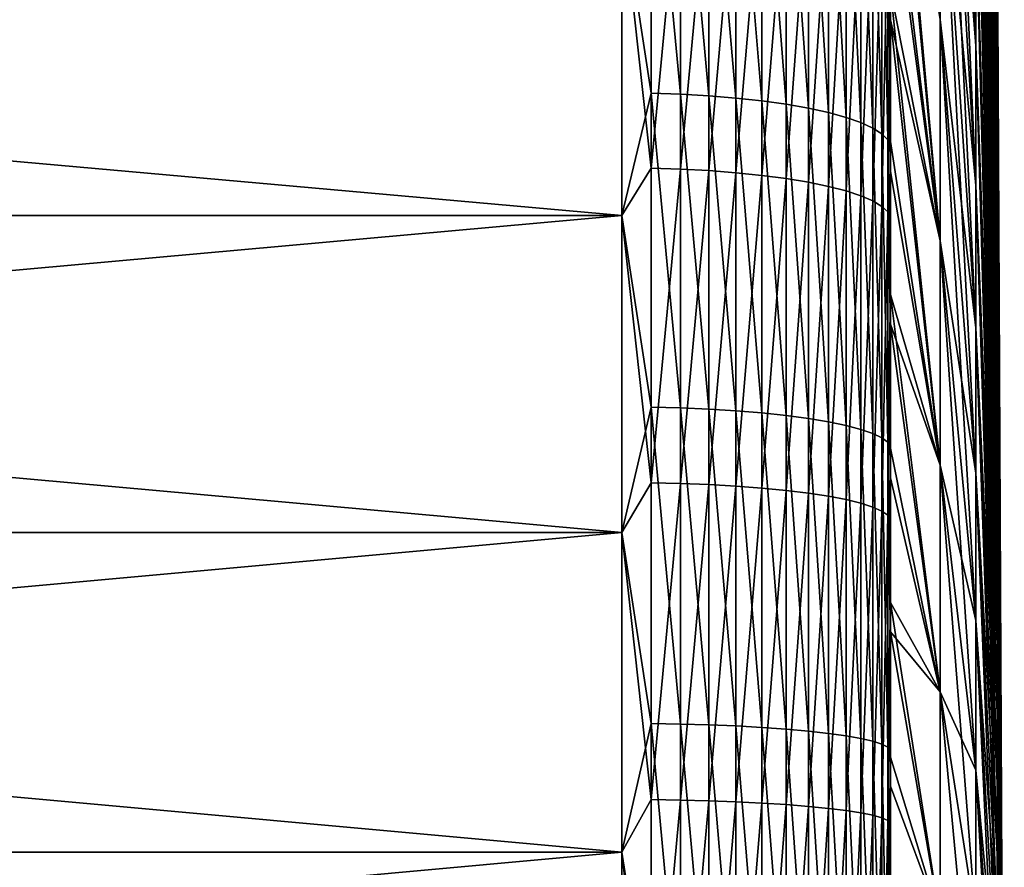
# Model space of a CAD drawing. Header units: metres. Extents: x -2 to 85, y -75 to 96.
# Tile 383 of 444: x 81.49 to 85.15, y 29.91 to 33.06. Entities that reach past the tile are written whole.
import ezdxf

# ---------------------------------------------------------------- set-up
doc = ezdxf.new("R2010")
doc.units = ezdxf.units.M
doc.layers.add('solid_20204500', color=7, linetype='CONTINUOUS')

msp = doc.modelspace()

# ---------------------------------------------------------------- linework, layer by layer
at = {"layer": 'solid_20204500'}
for points in [[(85.044029, 38.362541, -4.446916), (85.123535, 33.178909, -2.222445), (85.123535, 33.059696, -2.4819)], [(85.044029, 38.124008, -4.966063), (85.044029, 38.362541, -4.446916), (85.123535, 33.059696, -2.4819)], [(85.044029, 38.124008, -4.966063), (85.123535, 33.059696, -2.4819), (85.123535, 32.927498, -2.734984)], [(85.044029, 37.859486, -5.472461), (85.044029, 38.124008, -4.966063), (85.123535, 32.927498, -2.734984)], [(85.044029, 38.124008, 4.966063), (85.123535, 33.059696, 2.4819), (85.123535, 33.178909, 2.222445)], [(85.044029, 38.124008, 4.966063), (85.044029, 37.859486, 5.472461), (85.123535, 33.059696, 2.4819)], [(85.044029, 37.859486, -5.472461), (85.123535, 32.927498, -2.734984), (85.123535, 32.78265, -2.981047)], [(85.044029, 37.569656, -5.964812), (85.044029, 37.859486, -5.472461), (85.123535, 32.78265, -2.981047)], [(85.044029, 37.859486, 5.472461), (85.123535, 32.927498, 2.734984), (85.123535, 33.059696, 2.4819)], [(85.044029, 37.859486, 5.472461), (85.044029, 37.569656, 5.964812), (85.123535, 32.927498, 2.734984)], [(85.044029, 37.569656, -5.964812), (85.123535, 32.78265, -2.981047), (85.123535, 32.625523, -3.219458)], [(85.044029, 37.25526, -6.441852), (85.044029, 37.569656, -5.964812), (85.123535, 32.625523, -3.219458)], [(85.044029, 37.569656, 5.964812), (85.123535, 32.78265, 2.981047), (85.123535, 32.927498, 2.734984)], [(85.044029, 37.569656, 5.964812), (85.044029, 37.25526, 6.441852), (85.123535, 32.78265, 2.981047)], [(85.044029, 37.25526, -6.441852), (85.123535, 32.625523, -3.219458), (85.123535, 32.456524, -3.449605)], [(85.044029, 36.917107, -6.902355), (85.044029, 37.25526, -6.441852), (85.123535, 32.456524, -3.449605)], [(85.044029, 37.25526, 6.441852), (85.123535, 32.625523, 3.219458), (85.123535, 32.78265, 2.981047)], [(85.044029, 37.25526, 6.441852), (85.044029, 36.917107, 6.902355), (85.123535, 32.625523, 3.219458)], [(85.044029, 36.917107, -6.902355), (85.123535, 32.456524, -3.449605), (85.123535, 32.276081, -3.670897)], [(85.044029, 36.556065, -7.34514), (85.044029, 36.917107, -6.902355), (85.123535, 32.276081, -3.670897)], [(85.044029, 36.917107, 6.902355), (85.123535, 32.456524, 3.449605), (85.123535, 32.625523, 3.219458)], [(85.044029, 36.917107, 6.902355), (85.044029, 36.556065, 7.34514), (85.123535, 32.456524, 3.449605)], [(85.044029, 36.556065, -7.34514), (85.123535, 32.276081, -3.670897), (85.123535, 32.084667, -3.882765)], [(85.044029, 36.173058, -7.76907), (85.044029, 36.556065, -7.34514), (85.123535, 32.084667, -3.882765)], [(85.044029, 36.556065, 7.34514), (85.123535, 32.276081, 3.670897), (85.123535, 32.456524, 3.449605)], [(85.044029, 36.556065, 7.34514), (85.044029, 36.173058, 7.76907), (85.123535, 32.276081, 3.670897)], [(85.044029, 32.966064, -10.124007), (84.911491, 35.449787, -15.187422), (84.911491, 36.209454, -14.790604)], [(85.044029, 32.966064, -10.124007), (84.911491, 36.209454, -14.790604), (85.044029, 33.472462, -9.859487)], [(85.044029, 36.173058, -7.76907), (85.123535, 32.084667, -3.882765), (85.123535, 31.882765, -4.084667)], [(85.044029, 35.76907, -8.173057), (85.044029, 36.173058, -7.76907), (85.123535, 31.882765, -4.084667)], [(85.044029, 36.173058, 7.76907), (85.123535, 32.084667, 3.882765), (85.123535, 32.276081, 3.670897)], [(85.044029, 36.173058, 7.76907), (85.044029, 35.76907, 8.173057), (85.123535, 32.084667, 3.882765)], [(85.044029, 35.76907, -8.173057), (85.123535, 31.882765, -4.084667), (85.123535, 31.670897, -4.276083)], [(85.044029, 35.345139, -8.556064), (85.044029, 35.76907, -8.173057), (85.123535, 31.670897, -4.276083)], [(85.044029, 35.76907, 8.173057), (85.123535, 31.882765, 4.084667), (85.123535, 32.084667, 3.882765)], [(85.044029, 35.76907, 8.173057), (85.044029, 35.345139, 8.556064), (85.123535, 31.882765, 4.084667)], [(85.044029, 32.446915, -10.36254), (84.911491, 34.670994, -15.545255), (84.911491, 35.449787, -15.187422)], [(85.044029, 32.446915, -10.36254), (84.911491, 35.449787, -15.187422), (85.044029, 32.966064, -10.124007)], [(85.044029, 32.966064, 10.124007), (84.911491, 35.449787, 15.187422), (84.911491, 34.670994, 15.545255)], [(85.044029, 33.472462, 9.859487), (84.911491, 35.449787, 15.187422), (85.044029, 32.966064, 10.124007)], [(85.044029, 35.345139, -8.556064), (85.123535, 31.670897, -4.276083), (85.123535, 31.449606, -4.456522)], [(85.044029, 34.902355, -8.917108), (85.044029, 35.345139, -8.556064), (85.123535, 31.449606, -4.456522)], [(85.044029, 35.345139, 8.556064), (85.123535, 31.670897, 4.276083), (85.123535, 31.882765, 4.084667)], [(85.044029, 35.345139, 8.556064), (85.044029, 34.902355, 8.917108), (85.123535, 31.670897, 4.276083)], [(85.044029, 34.902355, -8.917108), (85.123535, 31.449606, -4.456522), (85.123535, 31.219458, -4.625522)], [(85.044029, 34.441853, -9.25526), (85.044029, 34.902355, -8.917108), (85.123535, 31.219458, -4.625522)], [(85.044029, 34.902355, 8.917108), (85.123535, 31.449606, 4.456522), (85.123535, 31.670897, 4.276083)], [(85.044029, 34.902355, 8.917108), (85.044029, 34.441853, 9.25526), (85.123535, 31.449606, 4.456522)], [(85.044029, 31.916355, -10.574472), (84.911491, 33.875076, -15.863183), (84.911491, 34.670994, -15.545255)], [(85.044029, 31.916355, -10.574472), (84.911491, 34.670994, -15.545255), (85.044029, 32.446915, -10.36254)], [(85.044029, 32.446915, 10.36254), (84.911491, 34.670994, 15.545255), (84.911491, 33.875076, 15.863183)], [(85.044029, 32.966064, 10.124007), (84.911491, 34.670994, 15.545255), (85.044029, 32.446915, 10.36254)], [(85.044029, 34.441853, -9.25526), (85.123535, 31.219458, -4.625522), (85.123535, 30.981047, -4.782648)], [(85.044029, 33.964813, -9.569656), (85.044029, 34.441853, -9.25526), (85.123535, 30.981047, -4.782648)], [(85.044029, 34.441853, 9.25526), (85.123535, 31.219458, 4.625522), (85.123535, 31.449606, 4.456522)], [(85.044029, 34.441853, 9.25526), (85.044029, 33.964813, 9.569656), (85.123535, 31.219458, 4.625522)], [(84.726563, 34.298923, -21.639439), (84.911491, 33.064079, -16.14039), (84.911491, 32.240082, -16.376165)], [(84.726563, 33.739666, -21.794447), (84.726563, 34.298923, -21.639439), (84.911491, 32.240082, -16.376165)], [(84.911491, 32.240082, 16.376165), (84.726563, 34.184052, 21.672546), (84.726563, 33.625584, 21.824173)], [(84.911491, 32.240082, 16.376165), (84.911491, 33.064079, 16.14039), (84.726563, 34.184052, 21.672546)], [(85.044029, 33.964813, -9.569656), (85.123535, 30.981047, -4.782648), (85.123535, 30.734983, -4.927497)], [(85.044029, 33.472462, -9.859487), (85.044029, 33.964813, -9.569656), (85.123535, 30.734983, -4.927497)], [(85.044029, 33.964813, 9.569656), (85.123535, 30.981047, 4.782648), (85.123535, 31.219458, 4.625522)], [(85.044029, 33.964813, 9.569656), (85.044029, 33.472462, 9.859487), (85.123535, 30.981047, 4.782648)], [(83.836571, 33.946575, -22.728983), (83.836571, 32.789986, -23.000532), (83.727272, 33.504349, -22.846272)], [(83.944664, 32.786331, -22.982985), (83.836571, 32.789986, -23.000532), (83.836571, 33.946575, -22.728983)], [(83.944664, 33.942039, -22.711643), (83.944664, 32.786331, -22.982985), (83.836571, 33.946575, -22.728983)], [(84.050148, 32.780289, -22.953964), (83.944664, 32.786331, -22.982985), (83.944664, 33.942039, -22.711643)], [(84.050148, 33.934536, -22.682964), (84.050148, 32.780289, -22.953964), (83.944664, 33.942039, -22.711643)], [(84.151756, 32.771927, -22.913818), (84.050148, 32.780289, -22.953964), (84.050148, 33.934536, -22.682964)], [(84.151756, 33.924156, -22.643293), (84.151756, 32.771927, -22.913818), (84.050148, 33.934536, -22.682964)], [(84.248268, 32.761353, -22.863031), (84.151756, 32.771927, -22.913818), (84.151756, 33.924156, -22.643293)], [(84.248268, 33.911026, -22.593107), (84.248268, 32.761353, -22.863031), (84.151756, 33.924156, -22.643293)], [(84.338524, 32.748684, -22.802214), (84.248268, 32.761353, -22.863031), (84.248268, 33.911026, -22.593107)], [(84.338524, 33.895302, -22.533005), (84.338524, 32.748684, -22.802214), (84.248268, 33.911026, -22.593107)], [(84.421448, 32.734081, -22.732092), (84.338524, 32.748684, -22.802214), (84.338524, 33.895302, -22.533005)], [(84.421448, 33.877174, -22.463713), (84.421448, 32.734081, -22.732092), (84.338524, 33.895302, -22.533005)], [(84.496025, 32.717716, -22.653509), (84.421448, 32.734081, -22.732092), (84.421448, 33.877174, -22.463713)], [(84.496025, 33.856857, -22.386059), (84.496025, 32.717716, -22.653509), (84.421448, 33.877174, -22.463713)], [(84.561386, 32.699787, -22.567411), (84.496025, 32.717716, -22.653509), (84.496025, 33.856857, -22.386059)], [(84.561386, 33.834595, -22.300976), (84.561386, 32.699787, -22.567411), (84.496025, 33.856857, -22.386059)], [(85.044029, 31.37574, -10.75926), (84.911491, 33.064079, -16.14039), (84.911491, 33.875076, -15.863183)], [(85.044029, 31.37574, -10.75926), (84.911491, 33.875076, -15.863183), (85.044029, 31.916355, -10.574472)], [(85.044029, 31.916355, 10.574472), (84.911491, 33.875076, 15.863183), (84.911491, 33.064079, 16.14039)], [(85.044029, 32.446915, 10.36254), (84.911491, 33.875076, 15.863183), (85.044029, 31.916355, 10.574472)], [(84.616722, 32.680504, -22.474829), (84.561386, 32.699787, -22.567411), (84.561386, 33.834595, -22.300976)], [(84.616722, 33.810661, -22.209488), (84.616722, 32.680504, -22.474829), (84.561386, 33.834595, -22.300976)], [(84.661385, 32.660107, -22.376877), (84.616722, 32.680504, -22.474829), (84.616722, 33.810661, -22.209488)], [(84.661385, 33.785336, -22.11269), (84.661385, 32.660107, -22.376877), (84.616722, 33.810661, -22.209488)], [(84.694832, 32.638832, -22.274727), (84.661385, 32.660107, -22.376877), (84.661385, 33.785336, -22.11269)], [(84.694832, 33.758926, -22.011747), (84.694832, 32.638832, -22.274727), (84.661385, 33.785336, -22.11269)], [(84.716667, 32.61694, -22.169609), (84.694832, 32.638832, -22.274727), (84.694832, 33.758926, -22.011747)], [(84.716667, 33.731747, -21.907869), (84.716667, 32.61694, -22.169609), (84.694832, 33.758926, -22.011747)], [(84.726563, 33.176601, -21.935007), (84.726563, 33.739666, -21.794447), (84.911491, 32.240082, -16.376165)], [(84.716667, 33.731747, -21.907869), (84.726563, 33.176601, -21.935007), (84.726563, 32.610104, -22.061022)], [(84.716667, 33.731747, -21.907869), (84.726563, 32.610104, -22.061022), (84.716667, 32.61694, -22.169609)], [(83.836571, 32.511055, 23.056862), (83.836571, 33.670849, 22.799341), (83.727272, 33.504349, 22.846272)], [(83.944664, 33.666523, 22.781946), (83.836571, 33.670849, 22.799341), (83.836571, 32.511055, 23.056862)], [(83.944664, 32.507614, 23.03927), (83.944664, 33.666523, 22.781946), (83.836571, 32.511055, 23.056862)], [(84.050148, 33.659367, 22.75318), (83.944664, 33.666523, 22.781946), (83.944664, 32.507614, 23.03927)], [(84.050148, 32.501923, 23.010178), (84.050148, 33.659367, 22.75318), (83.944664, 32.507614, 23.03927)], [(84.151756, 33.649467, 22.713387), (84.050148, 33.659367, 22.75318), (84.050148, 32.501923, 23.010178)], [(84.151756, 32.494049, 22.969934), (84.151756, 33.649467, 22.713387), (84.050148, 32.501923, 23.010178)], [(84.248268, 33.636948, 22.663044), (84.151756, 33.649467, 22.713387), (84.151756, 32.494049, 22.969934)], [(84.248268, 32.484085, 22.919024), (84.248268, 33.636948, 22.663044), (84.151756, 32.494049, 22.969934)], [(84.338524, 33.621952, 22.602757), (84.248268, 33.636948, 22.663044), (84.248268, 32.484085, 22.919024)], [(85.123535, 33.628399, -0.28544), (85.123535, 33.635635), (85.150002, 28)], [(85.123535, 33.628399, 0.28544), (85.150002, 28), (85.123535, 33.635635)], [(84.338524, 32.47216, 22.858055), (84.338524, 33.621952, 22.602757), (84.248268, 32.484085, 22.919024)], [(84.421448, 33.604664, 22.533249), (84.338524, 33.621952, 22.602757), (84.338524, 32.47216, 22.858055)], [(84.421448, 32.458405, 22.787764), (84.421448, 33.604664, 22.533249), (84.338524, 32.47216, 22.858055)], [(84.496025, 33.585289, 22.455353), (84.421448, 33.604664, 22.533249), (84.421448, 32.458405, 22.787764)], [(84.716667, 33.465981, 21.975685), (84.726563, 33.063412, 21.961411), (84.726563, 33.625584, 21.824173)], [(84.911491, 32.240082, 16.376165), (84.726563, 33.625584, 21.824173), (84.726563, 33.063412, 21.961411)], [(85.123535, 33.60672, -0.570148), (85.123535, 33.628399, -0.28544), (85.150002, 28)], [(85.123535, 33.628399, 0.28544), (85.123535, 33.60672, 0.570148), (85.150002, 28)], [(85.123535, 33.570644, -0.853391), (85.123535, 33.60672, -0.570148), (85.150002, 28)], [(85.123535, 33.60672, 0.570148), (85.123535, 33.570644, 0.853391), (85.150002, 28)], [(84.496025, 32.442993, 22.708988), (84.496025, 33.585289, 22.455353), (84.421448, 32.458405, 22.787764)], [(84.561386, 33.56406, 22.370008), (84.496025, 33.585289, 22.455353), (84.496025, 32.442993, 22.708988)], [(84.561386, 32.426105, 22.622679), (84.561386, 33.56406, 22.370008), (84.496025, 32.442993, 22.708988)], [(84.616722, 33.541237, 22.278236), (84.561386, 33.56406, 22.370008), (84.561386, 32.426105, 22.622679)], [(85.123535, 33.520271, -1.134445), (85.123535, 33.570644, -0.853391), (85.150002, 28)], [(85.123535, 33.570644, 0.853391), (85.123535, 33.520271, 1.134445), (85.150002, 28)], [(84.616722, 32.407948, 22.529871), (84.616722, 33.541237, 22.278236), (84.561386, 32.426105, 22.622679)], [(84.661385, 33.517086, 22.181139), (84.616722, 33.541237, 22.278236), (84.616722, 32.407948, 22.529871)], [(85.123535, 33.455727, -1.412586), (85.123535, 33.520271, -1.134445), (85.150002, 28)], [(85.123535, 33.520271, 1.134445), (85.123535, 33.455727, 1.412586), (85.150002, 28)], [(83.727272, 32.334671, -23.096767), (70.650002, 32.334671, -23.096767), (70.650002, 33.504349, -22.846272)], [(83.727272, 33.504349, -22.846272), (83.727272, 32.334671, -23.096767), (70.650002, 33.504349, -22.846272)], [(83.727272, 33.504349, 22.846272), (70.650002, 33.504349, 22.846272), (70.650002, 32.334671, 23.096767)], [(83.727272, 32.334671, 23.096767), (83.727272, 33.504349, 22.846272), (70.650002, 32.334671, 23.096767)], [(83.836571, 32.511055, 23.056862), (83.727272, 33.504349, 22.846272), (83.727272, 32.334671, 23.096767)], [(83.836571, 32.789986, -23.000532), (83.727272, 32.334671, -23.096767), (83.727272, 33.504349, -22.846272)], [(84.661385, 32.388737, 22.431677), (84.661385, 33.517086, 22.181139), (84.616722, 32.407948, 22.529871)], [(84.694832, 33.491898, 22.079884), (84.661385, 33.517086, 22.181139), (84.661385, 32.388737, 22.431677)], [(84.694832, 32.368702, 22.329279), (84.694832, 33.491898, 22.079884), (84.661385, 32.388737, 22.431677)], [(84.716667, 33.465981, 21.975685), (84.694832, 33.491898, 22.079884), (84.694832, 32.368702, 22.329279)], [(84.716667, 32.348087, 22.223902), (84.716667, 33.465981, 21.975685), (84.694832, 32.368702, 22.329279)], [(84.716667, 32.348087, 22.223902), (84.726563, 33.063412, 21.961411), (84.716667, 33.465981, 21.975685)], [(85.044029, 33.472462, -9.859487), (85.123535, 30.734983, -4.927497), (85.123535, 30.481899, -5.059698)], [(85.044029, 32.966064, -10.124007), (85.044029, 33.472462, -9.859487), (85.123535, 30.481899, -5.059698)], [(85.044029, 33.472462, 9.859487), (85.123535, 30.734983, 4.927497), (85.123535, 30.981047, 4.782648)], [(85.044029, 33.472462, 9.859487), (85.044029, 32.966064, 10.124007), (85.123535, 30.734983, 4.927497)], [(85.123535, 33.377178, -1.687101), (85.123535, 33.455727, -1.412586), (85.150002, 28)], [(85.123535, 33.455727, 1.412586), (85.123535, 33.377178, 1.687101), (85.150002, 28)], [(85.123535, 33.284828, -1.957285), (85.123535, 33.377178, -1.687101), (85.150002, 28)], [(85.123535, 33.377178, 1.687101), (85.123535, 33.284828, 1.957285), (85.150002, 28)], [(85.123535, 33.178909, -2.222445), (85.123535, 33.284828, -1.957285), (85.150002, 28)], [(85.123535, 33.284828, 1.957285), (85.123535, 33.178909, 2.222445), (85.150002, 28)], [(84.726563, 33.176601, -21.935007), (84.911491, 32.240082, -16.376165), (84.911491, 31.405201, -16.569904)], [(84.726563, 32.610104, -22.061022), (84.726563, 33.176601, -21.935007), (84.911491, 31.405201, -16.569904)], [(85.123535, 33.059696, -2.4819), (85.123535, 33.178909, -2.222445), (85.150002, 28)], [(85.123535, 33.178909, 2.222445), (85.123535, 33.059696, 2.4819), (85.150002, 28)], [(84.716667, 32.348087, 22.223902), (84.726563, 32.497898, 22.084171), (84.726563, 33.063412, 21.961411)], [(84.911491, 31.405201, 16.569904), (84.726563, 33.063412, 21.961411), (84.726563, 32.497898, 22.084171)], [(84.911491, 31.405201, 16.569904), (84.911491, 32.240082, 16.376165), (84.726563, 33.063412, 21.961411)], [(85.044029, 30.82646, -10.91643), (84.911491, 32.240082, -16.376165), (84.911491, 33.064079, -16.14039)], [(85.044029, 30.82646, -10.91643), (84.911491, 33.064079, -16.14039), (85.044029, 31.37574, -10.75926)], [(85.044029, 31.37574, 10.75926), (84.911491, 33.064079, 16.14039), (84.911491, 32.240082, 16.376165)], [(85.044029, 31.916355, 10.574472), (84.911491, 33.064079, 16.14039), (85.044029, 31.37574, 10.75926)], [(85.123535, 32.927498, -2.734984), (85.123535, 33.059696, -2.4819), (85.150002, 28)], [(85.123535, 33.059696, 2.4819), (85.123535, 32.927498, 2.734984), (85.150002, 28)], [(85.044029, 32.966064, -10.124007), (85.123535, 30.481899, -5.059698), (85.123535, 30.222445, -5.178909)], [(85.044029, 32.446915, -10.36254), (85.044029, 32.966064, -10.124007), (85.123535, 30.222445, -5.178909)], [(85.044029, 32.966064, 10.124007), (85.123535, 30.481899, 5.059698), (85.123535, 30.734983, 4.927497)], [(85.044029, 32.966064, 10.124007), (85.044029, 32.446915, 10.36254), (85.123535, 30.481899, 5.059698)], [(85.123535, 32.78265, -2.981047), (85.123535, 32.927498, -2.734984), (85.150002, 28)], [(85.123535, 32.927498, 2.734984), (85.123535, 32.78265, 2.981047), (85.150002, 28)], [(83.836571, 32.789986, -23.000532), (83.836571, 31.621147, -23.213266), (83.727272, 32.334671, -23.096767)], [(83.944664, 31.618385, -23.195557), (83.836571, 31.621147, -23.213266), (83.836571, 32.789986, -23.000532)], [(83.944664, 32.786331, -22.982985), (83.944664, 31.618385, -23.195557), (83.836571, 32.789986, -23.000532)], [(84.050148, 31.613815, -23.166267), (83.944664, 31.618385, -23.195557), (83.944664, 32.786331, -22.982985)], [(84.050148, 32.780289, -22.953964), (84.050148, 31.613815, -23.166267), (83.944664, 32.786331, -22.982985)], [(84.151756, 31.607496, -23.125751), (84.050148, 31.613815, -23.166267), (84.050148, 32.780289, -22.953964)], [(84.151756, 32.771927, -22.913818), (84.151756, 31.607496, -23.125751), (84.050148, 32.780289, -22.953964)], [(84.248268, 31.599501, -23.074495), (84.151756, 31.607496, -23.125751), (84.151756, 32.771927, -22.913818)], [(84.248268, 32.761353, -22.863031), (84.248268, 31.599501, -23.074495), (84.151756, 32.771927, -22.913818)], [(84.338524, 31.589924, -23.013113), (84.248268, 31.599501, -23.074495), (84.248268, 32.761353, -22.863031)], [(84.338524, 32.748684, -22.802214), (84.338524, 31.589924, -23.013113), (84.248268, 32.761353, -22.863031)], [(85.123535, 32.625523, -3.219458), (85.123535, 32.78265, -2.981047), (85.150002, 28)], [(85.123535, 32.78265, 2.981047), (85.123535, 32.625523, 3.219458), (85.150002, 28)], [(84.421448, 31.578884, -22.942343), (84.338524, 31.589924, -23.013113), (84.338524, 32.748684, -22.802214)], [(84.421448, 32.734081, -22.732092), (84.421448, 31.578884, -22.942343), (84.338524, 32.748684, -22.802214)], [(84.496025, 31.566513, -22.863035), (84.421448, 31.578884, -22.942343), (84.421448, 32.734081, -22.732092)], [(84.496025, 32.717716, -22.653509), (84.496025, 31.566513, -22.863035), (84.421448, 32.734081, -22.732092)], [(84.561386, 31.552958, -22.77614), (84.496025, 31.566513, -22.863035), (84.496025, 32.717716, -22.653509)], [(84.561386, 32.699787, -22.567411), (84.561386, 31.552958, -22.77614), (84.496025, 32.717716, -22.653509)], [(84.616722, 31.538382, -22.682701), (84.561386, 31.552958, -22.77614), (84.561386, 32.699787, -22.567411)], [(84.616722, 32.680504, -22.474829), (84.616722, 31.538382, -22.682701), (84.561386, 32.699787, -22.567411)], [(84.661385, 31.522961, -22.583841), (84.616722, 31.538382, -22.682701), (84.616722, 32.680504, -22.474829)], [(84.661385, 32.660107, -22.376877), (84.661385, 31.522961, -22.583841), (84.616722, 32.680504, -22.474829)], [(84.694832, 31.506878, -22.480747), (84.661385, 31.522961, -22.583841), (84.661385, 32.660107, -22.376877)], [(84.694832, 32.638832, -22.274727), (84.694832, 31.506878, -22.480747), (84.661385, 32.660107, -22.376877)], [(84.716667, 31.49033, -22.374657), (84.694832, 31.506878, -22.480747), (84.694832, 32.638832, -22.274727)], [(84.716667, 32.61694, -22.169609), (84.716667, 31.49033, -22.374657), (84.694832, 32.638832, -22.274727)], [(84.716667, 32.61694, -22.169609), (84.726563, 32.610104, -22.061022), (84.726563, 32.04055, -22.172407)], [(84.716667, 32.61694, -22.169609), (84.726563, 32.04055, -22.172407), (84.716667, 31.49033, -22.374657)], [(84.726563, 32.04055, -22.172407), (84.726563, 32.610104, -22.061022), (84.911491, 31.405201, -16.569904)], [(85.123535, 32.456524, -3.449605), (85.123535, 32.625523, -3.219458), (85.150002, 28)], [(85.123535, 32.625523, 3.219458), (85.123535, 32.456524, 3.449605), (85.150002, 28)], [(83.836571, 31.339725, 23.255423), (83.836571, 32.511055, 23.056862), (83.727272, 32.334671, 23.096767)], [(83.944664, 32.507614, 23.03927), (83.836571, 32.511055, 23.056862), (83.836571, 31.339725, 23.255423)], [(83.944664, 31.337177, 23.23768), (83.944664, 32.507614, 23.03927), (83.836571, 31.339725, 23.255423)], [(84.050148, 32.501923, 23.010178), (83.944664, 32.507614, 23.03927), (83.944664, 31.337177, 23.23768)], [(84.050148, 31.332964, 23.208338), (84.050148, 32.501923, 23.010178), (83.944664, 31.337177, 23.23768)], [(84.151756, 32.494049, 22.969934), (84.050148, 32.501923, 23.010178), (84.050148, 31.332964, 23.208338)], [(84.151756, 31.327135, 23.167747), (84.151756, 32.494049, 22.969934), (84.050148, 31.332964, 23.208338)], [(84.248268, 32.484085, 22.919024), (84.151756, 32.494049, 22.969934), (84.151756, 31.327135, 23.167747)], [(84.716667, 32.348087, 22.223902), (84.726563, 31.929422, 22.192371), (84.726563, 32.497898, 22.084171)], [(84.911491, 31.405201, 16.569904), (84.726563, 32.497898, 22.084171), (84.726563, 31.929422, 22.192371)], [(84.248268, 31.319759, 23.116398), (84.248268, 32.484085, 22.919024), (84.151756, 31.327135, 23.167747)], [(84.338524, 32.47216, 22.858055), (84.248268, 32.484085, 22.919024), (84.248268, 31.319759, 23.116398)], [(84.338524, 31.310928, 23.054905), (84.338524, 32.47216, 22.858055), (84.248268, 31.319759, 23.116398)], [(84.421448, 32.458405, 22.787764), (84.338524, 32.47216, 22.858055), (84.338524, 31.310928, 23.054905)], [(84.421448, 31.300747, 22.984007), (84.421448, 32.458405, 22.787764), (84.338524, 31.310928, 23.054905)], [(84.496025, 32.442993, 22.708988), (84.421448, 32.458405, 22.787764), (84.421448, 31.300747, 22.984007)], [(84.496025, 31.289337, 22.904554), (84.496025, 32.442993, 22.708988), (84.421448, 31.300747, 22.984007)], [(84.561386, 32.426105, 22.622679), (84.496025, 32.442993, 22.708988), (84.496025, 31.289337, 22.904554)], [(84.561386, 31.276834, 22.817501), (84.561386, 32.426105, 22.622679), (84.496025, 31.289337, 22.904554)], [(84.616722, 32.407948, 22.529871), (84.561386, 32.426105, 22.622679), (84.561386, 31.276834, 22.817501)], [(85.044029, 32.446915, -10.36254), (85.123535, 30.222445, -5.178909), (85.123535, 29.957285, -5.284827)], [(85.044029, 31.916355, -10.574472), (85.044029, 32.446915, -10.36254), (85.123535, 29.957285, -5.284827)], [(85.044029, 32.446915, 10.36254), (85.123535, 30.222445, 5.178909), (85.123535, 30.481899, 5.059698)], [(85.044029, 32.446915, 10.36254), (85.044029, 31.916355, 10.574472), (85.123535, 30.222445, 5.178909)], [(85.123535, 32.276081, -3.670897), (85.123535, 32.456524, -3.449605), (85.150002, 28)], [(85.123535, 32.456524, 3.449605), (85.123535, 32.276081, 3.670897), (85.150002, 28)], [(84.616722, 31.263391, 22.723894), (84.616722, 32.407948, 22.529871), (84.561386, 31.276834, 22.817501)], [(84.661385, 32.388737, 22.431677), (84.616722, 32.407948, 22.529871), (84.616722, 31.263391, 22.723894)], [(84.661385, 31.249168, 22.624855), (84.661385, 32.388737, 22.431677), (84.616722, 31.263391, 22.723894)], [(84.694832, 32.368702, 22.329279), (84.661385, 32.388737, 22.431677), (84.661385, 31.249168, 22.624855)], [(84.694832, 31.234337, 22.521574), (84.694832, 32.368702, 22.329279), (84.661385, 31.249168, 22.624855)], [(84.716667, 32.348087, 22.223902), (84.694832, 32.368702, 22.329279), (84.694832, 31.234337, 22.521574)], [(84.716667, 31.219074, 22.415291), (84.716667, 32.348087, 22.223902), (84.694832, 31.234337, 22.521574)], [(84.716667, 31.219074, 22.415291), (84.726563, 31.929422, 22.192371), (84.716667, 32.348087, 22.223902)], [(83.727272, 31.153761, -23.287416), (70.650002, 31.153761, -23.287416), (70.650002, 32.334671, -23.096767)], [(83.727272, 32.334671, -23.096767), (83.727272, 31.153761, -23.287416), (70.650002, 32.334671, -23.096767)], [(83.727272, 32.334671, 23.096767), (70.650002, 32.334671, 23.096767), (70.650002, 31.153761, 23.287416)], [(83.727272, 31.153761, 23.287416), (83.727272, 32.334671, 23.096767), (70.650002, 31.153761, 23.287416)], [(83.836571, 31.339725, 23.255423), (83.727272, 32.334671, 23.096767), (83.727272, 31.153761, 23.287416)], [(83.836571, 31.621147, -23.213266), (83.727272, 31.153761, -23.287416), (83.727272, 32.334671, -23.096767)], [(85.123535, 32.084667, -3.882765), (85.123535, 32.276081, -3.670897), (85.150002, 28)], [(85.123535, 32.276081, 3.670897), (85.123535, 32.084667, 3.882765), (85.150002, 28)], [(85.044029, 30.269924, -11.045576), (84.911491, 31.405201, -16.569904), (84.911491, 32.240082, -16.376165)], [(85.044029, 30.269924, -11.045576), (84.911491, 32.240082, -16.376165), (85.044029, 30.82646, -10.91643)], [(85.044029, 30.82646, 10.91643), (84.911491, 32.240082, 16.376165), (84.911491, 31.405201, 16.569904)], [(85.044029, 31.37574, 10.75926), (84.911491, 32.240082, 16.376165), (85.044029, 30.82646, 10.91643)], [(85.123535, 31.882765, -4.084667), (85.123535, 32.084667, -3.882765), (85.150002, 28)], [(85.123535, 32.084667, 3.882765), (85.123535, 31.882765, 4.084667), (85.150002, 28)], [(84.716667, 31.49033, -22.374657), (84.726563, 32.04055, -22.172407), (84.726563, 31.468319, -22.269093)], [(84.726563, 32.04055, -22.172407), (84.911491, 31.405201, -16.569904), (84.911491, 30.561579, -16.721107)], [(84.726563, 31.468319, -22.269093), (84.726563, 32.04055, -22.172407), (84.911491, 30.561579, -16.721107)], [(84.716667, 31.219074, 22.415291), (84.726563, 31.358353, 22.285942), (84.726563, 31.929422, 22.192371)], [(84.911491, 30.561579, 16.721107), (84.726563, 31.929422, 22.192371), (84.726563, 31.358353, 22.285942)], [(84.911491, 30.561579, 16.721107), (84.911491, 31.405201, 16.569904), (84.726563, 31.929422, 22.192371)], [(85.044029, 31.916355, -10.574472), (85.123535, 29.957285, -5.284827), (85.123535, 29.687101, -5.377179)], [(85.044029, 31.37574, -10.75926), (85.044029, 31.916355, -10.574472), (85.123535, 29.687101, -5.377179)], [(85.044029, 31.916355, 10.574472), (85.123535, 29.957285, 5.284827), (85.123535, 30.222445, 5.178909)], [(85.044029, 31.916355, 10.574472), (85.044029, 31.37574, 10.75926), (85.123535, 29.957285, 5.284827)], [(85.123535, 31.670897, -4.276083), (85.123535, 31.882765, -4.084667), (85.150002, 28)], [(85.123535, 31.882765, 4.084667), (85.123535, 31.670897, 4.276083), (85.150002, 28)], [(85.123535, 31.449606, -4.456522), (85.123535, 31.670897, -4.276083), (85.150002, 28)], [(85.123535, 31.670897, 4.276083), (85.123535, 31.449606, 4.456522), (85.150002, 28)], [(83.836571, 31.621147, -23.213266), (83.836571, 30.44305, -23.366642), (83.727272, 31.153761, -23.287416)], [(83.944664, 30.441185, -23.348814), (83.836571, 30.44305, -23.366642), (83.836571, 31.621147, -23.213266)], [(83.944664, 31.618385, -23.195557), (83.944664, 30.441185, -23.348814), (83.836571, 31.621147, -23.213266)], [(84.050148, 30.438103, -23.319332), (83.944664, 30.441185, -23.348814), (83.944664, 31.618385, -23.195557)], [(84.050148, 31.613815, -23.166267), (84.050148, 30.438103, -23.319332), (83.944664, 31.618385, -23.195557)], [(84.151756, 30.43384, -23.278549), (84.050148, 30.438103, -23.319332), (84.050148, 31.613815, -23.166267)], [(84.151756, 31.607496, -23.125751), (84.151756, 30.43384, -23.278549), (84.050148, 31.613815, -23.166267)], [(84.248268, 30.428444, -23.226954), (84.151756, 30.43384, -23.278549), (84.151756, 31.607496, -23.125751)], [(84.248268, 31.599501, -23.074495), (84.248268, 30.428444, -23.226954), (84.151756, 31.607496, -23.125751)], [(84.338524, 30.421984, -23.165167), (84.248268, 30.428444, -23.226954), (84.248268, 31.599501, -23.074495)], [(84.338524, 31.589924, -23.013113), (84.338524, 30.421984, -23.165167), (84.248268, 31.599501, -23.074495)], [(84.421448, 30.414537, -23.093929), (84.338524, 30.421984, -23.165167), (84.338524, 31.589924, -23.013113)], [(84.421448, 31.578884, -22.942343), (84.421448, 30.414537, -23.093929), (84.338524, 31.589924, -23.013113)], [(84.496025, 30.406189, -23.014095), (84.421448, 30.414537, -23.093929), (84.421448, 31.578884, -22.942343)], [(84.496025, 31.566513, -22.863035), (84.496025, 30.406189, -23.014095), (84.421448, 31.578884, -22.942343)], [(84.561386, 30.397045, -22.926626), (84.496025, 30.406189, -23.014095), (84.496025, 31.566513, -22.863035)], [(84.561386, 31.552958, -22.77614), (84.561386, 30.397045, -22.926626), (84.496025, 31.566513, -22.863035)], [(84.616722, 30.387211, -22.832571), (84.561386, 30.397045, -22.926626), (84.561386, 31.552958, -22.77614)], [(84.616722, 31.538382, -22.682701), (84.616722, 30.387211, -22.832571), (84.561386, 31.552958, -22.77614)], [(84.661385, 30.376806, -22.733059), (84.616722, 30.387211, -22.832571), (84.616722, 31.538382, -22.682701)], [(84.661385, 31.522961, -22.583841), (84.661385, 30.376806, -22.733059), (84.616722, 31.538382, -22.682701)], [(84.694832, 30.365957, -22.629284), (84.661385, 30.376806, -22.733059), (84.661385, 31.522961, -22.583841)], [(84.694832, 31.506878, -22.480747), (84.694832, 30.365957, -22.629284), (84.661385, 31.522961, -22.583841)], [(84.716667, 30.354792, -22.522491), (84.694832, 30.365957, -22.629284), (84.694832, 31.506878, -22.480747)], [(84.716667, 31.49033, -22.374657), (84.716667, 30.354792, -22.522491), (84.694832, 31.506878, -22.480747)], [(84.716667, 31.49033, -22.374657), (84.726563, 31.468319, -22.269093), (84.726563, 30.893785, -22.351011)], [(84.716667, 31.49033, -22.374657), (84.726563, 30.893785, -22.351011), (84.716667, 30.354792, -22.522491)], [(84.726563, 30.893785, -22.351011), (84.726563, 31.468319, -22.269093), (84.911491, 30.561579, -16.721107)], [(85.123535, 31.219458, -4.625522), (85.123535, 31.449606, -4.456522), (85.150002, 28)], [(85.123535, 31.449606, 4.456522), (85.123535, 31.219458, 4.625522), (85.150002, 28)], [(85.044029, 29.707561, -11.146369), (84.911491, 30.561579, -16.721107), (84.911491, 31.405201, -16.569904)], [(85.044029, 29.707561, -11.146369), (84.911491, 31.405201, -16.569904), (85.044029, 30.269924, -11.045576)], [(85.044029, 30.269924, 11.045576), (84.911491, 31.405201, 16.569904), (84.911491, 30.561579, 16.721107)], [(85.044029, 30.82646, 10.91643), (84.911491, 31.405201, 16.569904), (85.044029, 30.269924, 11.045576)], [(84.716667, 31.219074, 22.415291), (84.726563, 30.78507, 22.364819), (84.726563, 31.358353, 22.285942)], [(84.911491, 30.561579, 16.721107), (84.726563, 31.358353, 22.285942), (84.726563, 30.78507, 22.364819)], [(85.044029, 31.37574, -10.75926), (85.123535, 29.687101, -5.377179), (85.123535, 29.412586, -5.455728)], [(85.044029, 30.82646, -10.91643), (85.044029, 31.37574, -10.75926), (85.123535, 29.412586, -5.455728)], [(85.044029, 31.37574, 10.75926), (85.123535, 29.687101, 5.377179), (85.123535, 29.957285, 5.284827)], [(85.044029, 31.37574, 10.75926), (85.044029, 30.82646, 10.91643), (85.123535, 29.687101, 5.377179)], [(83.836571, 30.159857, 23.394518), (83.836571, 31.339725, 23.255423), (83.727272, 31.153761, 23.287416)], [(83.944664, 31.337177, 23.23768), (83.836571, 31.339725, 23.255423), (83.836571, 30.159857, 23.394518)], [(83.944664, 30.158209, 23.376669), (83.944664, 31.337177, 23.23768), (83.836571, 30.159857, 23.394518)], [(84.050148, 31.332964, 23.208338), (83.944664, 31.337177, 23.23768), (83.944664, 30.158209, 23.376669)], [(84.050148, 30.155483, 23.347151), (84.050148, 31.332964, 23.208338), (83.944664, 30.158209, 23.376669)], [(84.151756, 31.327135, 23.167747), (84.050148, 31.332964, 23.208338), (84.050148, 30.155483, 23.347151)], [(84.151756, 30.151714, 23.30632), (84.151756, 31.327135, 23.167747), (84.050148, 30.155483, 23.347151)], [(84.248268, 31.319759, 23.116398), (84.151756, 31.327135, 23.167747), (84.151756, 30.151714, 23.30632)], [(84.248268, 30.146944, 23.254663), (84.248268, 31.319759, 23.116398), (84.151756, 30.151714, 23.30632)], [(84.338524, 31.310928, 23.054905), (84.248268, 31.319759, 23.116398), (84.248268, 30.146944, 23.254663)], [(84.338524, 30.141233, 23.192802), (84.338524, 31.310928, 23.054905), (84.248268, 30.146944, 23.254663)], [(84.421448, 31.300747, 22.984007), (84.338524, 31.310928, 23.054905), (84.338524, 30.141233, 23.192802)], [(84.421448, 30.134649, 23.121479), (84.421448, 31.300747, 22.984007), (84.338524, 30.141233, 23.192802)], [(84.496025, 31.289337, 22.904554), (84.421448, 31.300747, 22.984007), (84.421448, 30.134649, 23.121479)], [(84.496025, 30.12727, 23.041552), (84.496025, 31.289337, 22.904554), (84.421448, 30.134649, 23.121479)], [(84.561386, 31.276834, 22.817501), (84.496025, 31.289337, 22.904554), (84.496025, 30.12727, 23.041552)], [(84.561386, 30.119184, 22.953978), (84.561386, 31.276834, 22.817501), (84.496025, 30.12727, 23.041552)], [(84.616722, 31.263391, 22.723894), (84.561386, 31.276834, 22.817501), (84.561386, 30.119184, 22.953978)], [(84.616722, 30.110491, 22.85981), (84.616722, 31.263391, 22.723894), (84.561386, 30.119184, 22.953978)], [(84.661385, 31.249168, 22.624855), (84.616722, 31.263391, 22.723894), (84.616722, 30.110491, 22.85981)], [(84.661385, 30.101292, 22.76018), (84.661385, 31.249168, 22.624855), (84.616722, 30.110491, 22.85981)], [(84.694832, 31.234337, 22.521574), (84.661385, 31.249168, 22.624855), (84.661385, 30.101292, 22.76018)], [(84.694832, 30.0917, 22.656281), (84.694832, 31.234337, 22.521574), (84.661385, 30.101292, 22.76018)], [(84.716667, 31.219074, 22.415291), (84.694832, 31.234337, 22.521574), (84.694832, 30.0917, 22.656281)], [(84.716667, 30.081829, 22.54936), (84.716667, 31.219074, 22.415291), (84.694832, 30.0917, 22.656281)], [(84.716667, 30.081829, 22.54936), (84.726563, 30.78507, 22.364819), (84.716667, 31.219074, 22.415291)], [(85.123535, 30.981047, -4.782648), (85.123535, 31.219458, -4.625522), (85.150002, 28)], [(85.123535, 31.219458, 4.625522), (85.123535, 30.981047, 4.782648), (85.150002, 28)], [(83.727272, 29.96468, -23.417728), (70.650002, 29.96468, -23.417728), (70.650002, 31.153761, -23.287416)], [(83.727272, 31.153761, -23.287416), (83.727272, 29.96468, -23.417728), (70.650002, 31.153761, -23.287416)], [(83.727272, 31.153761, 23.287416), (70.650002, 31.153761, 23.287416), (70.650002, 29.96468, 23.417728)], [(83.727272, 29.96468, 23.417728), (83.727272, 31.153761, 23.287416), (70.650002, 29.96468, 23.417728)], [(83.836571, 30.159857, 23.394518), (83.727272, 31.153761, 23.287416), (83.727272, 29.96468, 23.417728)], [(83.836571, 30.44305, -23.366642), (83.727272, 29.96468, -23.417728), (83.727272, 31.153761, -23.287416)], [(85.123535, 30.734983, -4.927497), (85.123535, 30.981047, -4.782648), (85.150002, 28)], [(85.123535, 30.981047, 4.782648), (85.123535, 30.734983, 4.927497), (85.150002, 28)], [(84.716667, 30.354792, -22.522491), (84.726563, 30.893785, -22.351011), (84.726563, 30.317335, -22.41811)], [(84.726563, 30.893785, -22.351011), (84.911491, 30.561579, -16.721107), (84.911491, 29.711382, -16.829388)], [(84.726563, 30.317335, -22.41811), (84.726563, 30.893785, -22.351011), (84.911491, 29.711382, -16.829388)], [(85.044029, 30.82646, -10.91643), (85.123535, 29.412586, -5.455728), (85.123535, 29.134445, -5.520272)], [(85.044029, 30.269924, -11.045576), (85.044029, 30.82646, -10.91643), (85.123535, 29.134445, -5.520272)], [(85.044029, 30.82646, 10.91643), (85.123535, 29.412586, 5.455728), (85.123535, 29.687101, 5.377179)], [(85.044029, 30.82646, 10.91643), (85.044029, 30.269924, 11.045576), (85.123535, 29.412586, 5.455728)], [(84.716667, 30.081829, 22.54936), (84.726563, 30.209953, 22.428951), (84.726563, 30.78507, 22.364819)], [(84.911491, 29.711382, 16.829388), (84.726563, 30.78507, 22.364819), (84.726563, 30.209953, 22.428951)], [(84.911491, 29.711382, 16.829388), (84.911491, 30.561579, 16.721107), (84.726563, 30.78507, 22.364819)], [(85.123535, 30.481899, -5.059698), (85.123535, 30.734983, -4.927497), (85.150002, 28)], [(85.123535, 30.734983, 4.927497), (85.123535, 30.481899, 5.059698), (85.150002, 28)], [(85.044029, 29.140816, -11.218549), (84.911491, 29.711382, -16.829388), (84.911491, 30.561579, -16.721107)], [(85.044029, 29.140816, -11.218549), (84.911491, 30.561579, -16.721107), (85.044029, 29.707561, -11.146369)], [(85.044029, 29.707561, 11.146369), (84.911491, 30.561579, 16.721107), (84.911491, 29.711382, 16.829388)], [(85.044029, 30.269924, 11.045576), (84.911491, 30.561579, 16.721107), (85.044029, 29.707561, 11.146369)], [(85.123535, 30.222445, -5.178909), (85.123535, 30.481899, -5.059698), (85.150002, 28)], [(85.123535, 30.481899, 5.059698), (85.123535, 30.222445, 5.178909), (85.150002, 28)], [(83.836571, 30.44305, -23.366642), (83.836571, 29.258705, -23.460266), (83.727272, 29.96468, -23.417728)], [(83.944664, 29.257744, -23.442368), (83.836571, 29.258705, -23.460266), (83.836571, 30.44305, -23.366642)], [(83.944664, 30.441185, -23.348814), (83.944664, 29.257744, -23.442368), (83.836571, 30.44305, -23.366642)], [(84.050148, 29.256157, -23.412767), (83.944664, 29.257744, -23.442368), (83.944664, 30.441185, -23.348814)], [(84.050148, 30.438103, -23.319332), (84.050148, 29.256157, -23.412767), (83.944664, 30.441185, -23.348814)], [(84.151756, 29.25396, -23.37182), (84.050148, 29.256157, -23.412767), (84.050148, 30.438103, -23.319332)], [(84.151756, 30.43384, -23.278549), (84.151756, 29.25396, -23.37182), (84.050148, 30.438103, -23.319332)], [(84.248268, 29.251181, -23.320019), (84.151756, 29.25396, -23.37182), (84.151756, 30.43384, -23.278549)], [(84.248268, 30.428444, -23.226954), (84.248268, 29.251181, -23.320019), (84.151756, 30.43384, -23.278549)], [(84.338524, 29.247852, -23.257984), (84.248268, 29.251181, -23.320019), (84.248268, 30.428444, -23.226954)], [(84.338524, 30.421984, -23.165167), (84.338524, 29.247852, -23.257984), (84.248268, 30.428444, -23.226954)], [(84.421448, 29.244015, -23.18646), (84.338524, 29.247852, -23.257984), (84.338524, 30.421984, -23.165167)], [(84.421448, 30.414537, -23.093929), (84.421448, 29.244015, -23.18646), (84.338524, 30.421984, -23.165167)], [(84.496025, 29.239714, -23.106308), (84.421448, 29.244015, -23.18646), (84.421448, 30.414537, -23.093929)], [(84.496025, 30.406189, -23.014095), (84.496025, 29.239714, -23.106308), (84.421448, 30.414537, -23.093929)], [(84.561386, 29.235003, -23.018488), (84.496025, 29.239714, -23.106308), (84.496025, 30.406189, -23.014095)], [(84.561386, 30.397045, -22.926626), (84.561386, 29.235003, -23.018488), (84.496025, 30.406189, -23.014095)], [(84.616722, 29.229935, -22.924057), (84.561386, 29.235003, -23.018488), (84.561386, 30.397045, -22.926626)], [(84.616722, 30.387211, -22.832571), (84.616722, 29.229935, -22.924057), (84.561386, 30.397045, -22.926626)], [(84.661385, 29.224575, -22.824144), (84.616722, 29.229935, -22.924057), (84.616722, 30.387211, -22.832571)], [(84.661385, 30.376806, -22.733059), (84.661385, 29.224575, -22.824144), (84.616722, 30.387211, -22.832571)], [(84.694832, 29.218985, -22.719954), (84.661385, 29.224575, -22.824144), (84.661385, 30.376806, -22.733059)], [(84.694832, 30.365957, -22.629284), (84.694832, 29.218985, -22.719954), (84.661385, 30.376806, -22.733059)], [(84.716667, 29.213232, -22.612734), (84.694832, 29.218985, -22.719954), (84.694832, 30.365957, -22.629284)], [(84.716667, 30.354792, -22.522491), (84.716667, 29.213232, -22.612734), (84.694832, 30.365957, -22.629284)], [(84.716667, 30.354792, -22.522491), (84.726563, 30.317335, -22.41811), (84.726563, 29.739347, -22.470345)], [(84.716667, 30.354792, -22.522491), (84.726563, 29.739347, -22.470345), (84.716667, 29.213232, -22.612734)], [(84.726563, 29.739347, -22.470345), (84.726563, 30.317335, -22.41811), (84.911491, 29.711382, -16.829388)], [(85.044029, 30.269924, -11.045576), (85.123535, 29.134445, -5.520272), (85.123535, 28.853392, -5.570645)], [(85.044029, 29.707561, -11.146369), (85.044029, 30.269924, -11.045576), (85.123535, 28.853392, -5.570645)], [(85.044029, 30.269924, 11.045576), (85.123535, 29.134445, 5.520272), (85.123535, 29.412586, 5.455728)], [(85.044029, 30.269924, 11.045576), (85.044029, 29.707561, 11.146369), (85.123535, 29.134445, 5.520272)], [(85.123535, 29.957285, -5.284827), (85.123535, 30.222445, -5.178909), (85.150002, 28)], [(85.123535, 30.222445, 5.178909), (85.123535, 29.957285, 5.284827), (85.150002, 28)], [(84.716667, 30.081829, 22.54936), (84.726563, 29.633377, 22.478296), (84.726563, 30.209953, 22.428951)], [(84.911491, 29.711382, 16.829388), (84.726563, 30.209953, 22.428951), (84.726563, 29.633377, 22.478296)], [(83.836571, 28.974464, 23.473791), (83.836571, 30.159857, 23.394518), (83.727272, 29.96468, 23.417728)], [(83.944664, 30.158209, 23.376669), (83.836571, 30.159857, 23.394518), (83.836571, 28.974464, 23.473791)], [(83.944664, 28.973721, 23.455883), (83.944664, 30.158209, 23.376669), (83.836571, 28.974464, 23.473791)], [(84.050148, 30.155483, 23.347151), (83.944664, 30.158209, 23.376669), (83.944664, 28.973721, 23.455883)], [(84.050148, 28.97249, 23.426264), (84.050148, 30.155483, 23.347151), (83.944664, 28.973721, 23.455883)], [(84.151756, 30.151714, 23.30632), (84.050148, 30.155483, 23.347151), (84.050148, 28.97249, 23.426264)], [(84.151756, 28.970791, 23.385294), (84.151756, 30.151714, 23.30632), (84.050148, 28.97249, 23.426264)], [(84.248268, 30.146944, 23.254663), (84.151756, 30.151714, 23.30632), (84.151756, 28.970791, 23.385294)], [(84.248268, 28.968639, 23.333462), (84.248268, 30.146944, 23.254663), (84.151756, 28.970791, 23.385294)], [(84.338524, 30.141233, 23.192802), (84.248268, 30.146944, 23.254663), (84.248268, 28.968639, 23.333462)], [(84.338524, 28.966063, 23.271391), (84.338524, 30.141233, 23.192802), (84.248268, 28.968639, 23.333462)], [(84.421448, 30.134649, 23.121479), (84.338524, 30.141233, 23.192802), (84.338524, 28.966063, 23.271391)], [(84.421448, 28.963091, 23.199827), (84.421448, 30.134649, 23.121479), (84.338524, 28.966063, 23.271391)], [(84.496025, 30.12727, 23.041552), (84.421448, 30.134649, 23.121479), (84.421448, 28.963091, 23.199827)], [(84.496025, 28.959763, 23.119629), (84.496025, 30.12727, 23.041552), (84.421448, 28.963091, 23.199827)], [(84.561386, 30.119184, 22.953978), (84.496025, 30.12727, 23.041552), (84.496025, 28.959763, 23.119629)], [(84.561386, 28.956114, 23.031759), (84.561386, 30.119184, 22.953978), (84.496025, 28.959763, 23.119629)], [(84.616722, 30.110491, 22.85981), (84.561386, 30.119184, 22.953978), (84.561386, 28.956114, 23.031759)], [(84.616722, 28.952192, 22.937271), (84.616722, 30.110491, 22.85981), (84.561386, 28.956114, 23.031759)], [(84.661385, 30.101292, 22.76018), (84.616722, 30.110491, 22.85981), (84.616722, 28.952192, 22.937271)], [(84.661385, 28.948042, 22.837303), (84.661385, 30.101292, 22.76018), (84.616722, 28.952192, 22.937271)], [(84.694832, 30.0917, 22.656281), (84.661385, 30.101292, 22.76018), (84.661385, 28.948042, 22.837303)], [(84.694832, 28.943714, 22.733051), (84.694832, 30.0917, 22.656281), (84.661385, 28.948042, 22.837303)], [(84.716667, 30.081829, 22.54936), (84.694832, 30.0917, 22.656281), (84.694832, 28.943714, 22.733051)], [(84.716667, 28.93926, 22.625771), (84.716667, 30.081829, 22.54936), (84.694832, 28.943714, 22.733051)], [(84.716667, 28.93926, 22.625771), (84.726563, 29.633377, 22.478296), (84.716667, 30.081829, 22.54936)], [(83.727272, 28.77051, -23.487366), (70.650002, 28.77051, -23.487366), (70.650002, 29.96468, -23.417728)], [(83.727272, 29.96468, -23.417728), (83.727272, 28.77051, -23.487366), (70.650002, 29.96468, -23.417728)], [(83.727272, 29.96468, 23.417728), (70.650002, 29.96468, 23.417728), (70.650002, 28.77051, 23.487366)], [(83.727272, 28.77051, 23.487366), (83.727272, 29.96468, 23.417728), (70.650002, 28.77051, 23.487366)], [(83.836571, 28.974464, 23.473791), (83.727272, 29.96468, 23.417728), (83.727272, 28.77051, 23.487366)], [(83.836571, 29.258705, -23.460266), (83.727272, 28.77051, -23.487366), (83.727272, 29.96468, -23.417728)], [(85.123535, 29.687101, -5.377179), (85.123535, 29.957285, -5.284827), (85.150002, 28)], [(85.123535, 29.957285, 5.284827), (85.123535, 29.687101, 5.377179), (85.150002, 28)]]:
    msp.add_3dface(points, dxfattribs=at)

doc.saveas('drawing.dxf')
